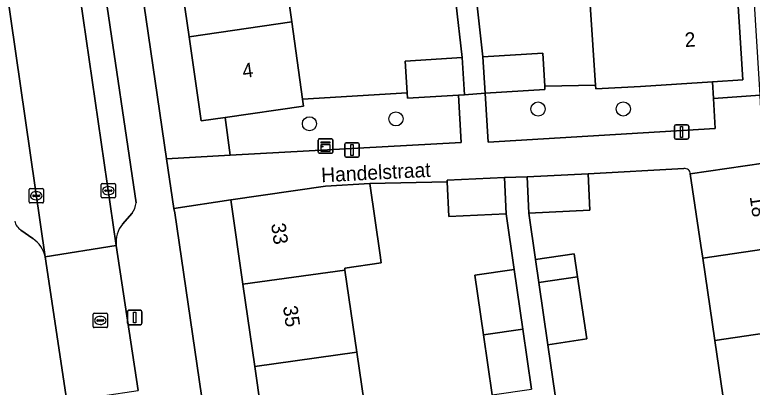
# Model space of a CAD drawing. Extents: x 159053 to 160042, y 380449 to 381423.
# Drawn here: x 159502.6 to 159553.7, y 381096.1 to 381122 of the extents above; entities that cross this region are included whole.
import ezdxf

# ---------------------------------------------------------------- set-up
doc = ezdxf.new("R2010")
doc.units = 0
for name, color, linetype in [('IMGEO_Boom', 7, 'Continuous'), ('IMGEO_Erf', 7, 'Continuous'), ('IMGEO_Groenvoorziening', 7, 'Continuous'), ('IMGEO_Kast', 7, 'Continuous'), ('IMGEO_Kolk', 7, 'Continuous'), ('IMGEO_Lichtmast', 7, 'Continuous'), ('IMGEO_Muur', 7, 'Continuous'), ('IMGEO_Openbare_ruimte_label', 7, 'Continuous'), ('IMGEO_Pand', 7, 'Continuous'), ('IMGEO_Pand_nummerreeks', 7, 'Continuous'), ('IMGEO_Parkeervlak_open', 7, 'Continuous'), ('IMGEO_Rijbaan_lokaal_open', 7, 'Continuous'), ('IMGEO_Rioolput', 7, 'Continuous'), ('IMGEO_Voetpad_open', 7, 'Continuous')]:
    doc.layers.add(name, color=color, linetype=linetype)

msp = doc.modelspace()

# ---------------------------------------------------------------- linework, layer by layer
at = {"layer": 'IMGEO_Boom'}
for centre in [(159538.87, 381115.424), (159544.774, 381115.428), (159523.044, 381114.405), (159529.034, 381114.74)]:
    msp.add_circle(centre, 0.489, dxfattribs=at)
at = {"layer": 'IMGEO_Erf'}
for points in [[(159550.971, 381169.356), (159549.763, 381169.232), (159550.135, 381163.361), (159550.497, 381157.642), (159550.86, 381151.923), (159551.222, 381146.203), (159551.585, 381140.483), (159551.947, 381134.763), (159552.31, 381129.044), (159552.672, 381123.324), (159553.044, 381117.453), (159550.953, 381117.314), (159551.022, 381116.161), (159554.244, 381116.384)], [(159513.074, 381131.819), (159512.258, 381137.51), (159511.442, 381143.203), (159510.626, 381148.894), (159509.811, 381154.586), (159508.995, 381160.278), (159508.158, 381166.116), (159505.308, 381165.647), (159513.151, 381111.974), (159517.559, 381112.218), (159517.211, 381114.836), (159515.542, 381114.597), (159514.705, 381120.436), (159513.889, 381126.127)], [(159523.361, 381069.092), (159522.54, 381074.791), (159521.719, 381080.49), (159520.898, 381086.189), (159520.077, 381091.888), (159519.256, 381097.587), (159518.435, 381103.287), (159517.592, 381109.137), (159513.655, 381108.522), (159513.71, 381108.241), (159526.177, 381022.796), (159529.951, 381023.347), (159529.108, 381029.197), (159528.287, 381034.896), (159527.466, 381040.595), (159526.645, 381046.294), (159525.824, 381051.994), (159525.003, 381057.693), (159524.182, 381063.392)]]:
    msp.add_lwpolyline(points, close=True, dxfattribs=at)
for points in [[(159521.415, 381124.399), (159521.825, 381121.458), (159522.57, 381116.116), (159529.804, 381116.555), (159529.669, 381118.745), (159533.608, 381118.989), (159533.179, 381122.819)], [(159534.619, 381123.006), (159535.054, 381119.038), (159539.2, 381119.287), (159539.336, 381117.01), (159542.849, 381117.078), (159542.479, 381122.648)], [(159548.973, 381111.298), (159542.343, 381110.931), (159542.465, 381108.417), (159538.231, 381108.211), (159538.695, 381104.994), (159541.371, 381105.387), (159541.6, 381103.804), (159542.24, 381099.492), (159539.547, 381099.095), (159540.051, 381095.601)], [(159552.461, 381064.685), (159556.157, 381065.231), (159555.317, 381070.924), (159554.476, 381076.617), (159553.635, 381082.311), (159552.794, 381088.004), (159551.954, 381093.697), (159551.113, 381099.39), (159550.272, 381105.084), (159550.14, 381105.98), (159549.41, 381110.926)], [(159535.698, 381095.613), (159535.095, 381099.786), (159534.499, 381103.914), (159537.227, 381104.308), (159536.669, 381108.173), (159532.696, 381107.98), (159532.58, 381110.378), (159527.214, 381110.255), (159527.927, 381105.307), (159528.006, 381104.757), (159525.483, 381104.394), (159525.501, 381104.268), (159526.322, 381098.568), (159527.143, 381092.869)]]:
    msp.add_lwpolyline(points, dxfattribs=at)
msp.add_arc((159549.04, 381110.934), 0.37, 358.6938, 100.4934, dxfattribs=at)
at = {"layer": 'IMGEO_Groenvoorziening'}
for points in [[(159535.204, 381116.531), (159535.416, 381113.117), (159551.145, 381114.07), (159551.022, 381116.161), (159550.953, 381117.314), (159545.959, 381116.983), (159542.866, 381116.817), (159542.849, 381117.078), (159539.336, 381117.01), (159539.35, 381116.78)], [(159533.367, 381116.393), (159529.828, 381116.175), (159529.804, 381116.555), (159522.57, 381116.116), (159522.64, 381115.614), (159517.211, 381114.836), (159517.559, 381112.218), (159533.549, 381113.102)]]:
    msp.add_lwpolyline(points, close=True, dxfattribs=at)
at = {"layer": 'IMGEO_Kast'}
for p, q in [((159523.654, 381112.432), (159523.654, 381113.273)), ((159523.654, 381113.273), (159523.654, 381112.432)), ((159523.729, 381113.357), (159524.57, 381113.357)), ((159524.57, 381113.357), (159523.729, 381113.357)), ((159524.654, 381113.282), (159524.654, 381112.441)), ((159524.654, 381112.441), (159524.654, 381113.282)), ((159524.579, 381112.357), (159523.738, 381112.357)), ((159523.738, 381112.357), (159524.579, 381112.357))]:
    msp.add_line(p, q, dxfattribs=at)
for points in [[(159523.849, 381113.147), (159524.449, 381113.147), (159524.449, 381113.062), (159523.849, 381113.062), (159523.849, 381113.147)], [(159523.849, 381112.972), (159524.449, 381112.972), (159524.449, 381112.483), (159523.849, 381112.483), (159523.849, 381112.972)]]:
    msp.add_lwpolyline(points, dxfattribs=at)
msp.add_circle((159523.933, 381112.821), 0.0377, dxfattribs=at)
for centre, start, end in [((159523.732, 381113.279), 92.4484, 184.2845), ((159523.732, 381113.279), 92.4484, 184.2845), ((159524.576, 381113.279), 2.4484, 94.2845), ((159524.576, 381113.279), 2.4484, 94.2845), ((159523.732, 381112.435), 182.4484, 274.2845), ((159523.732, 381112.435), 182.4484, 274.2845), ((159524.576, 381112.435), 272.4484, 4.2845), ((159524.576, 381112.435), 272.4484, 4.2845)]:
    msp.add_arc(centre, 0.0779, start, end, dxfattribs=at)
at = {"layer": 'IMGEO_Kolk'}
for p, q in [((159508.613, 381109.344), (159508.613, 381110.196)), ((159508.688, 381110.27), (159509.54, 381110.27)), ((159509.614, 381110.196), (159509.614, 381109.344)), ((159503.623, 381108.988), (159503.623, 381109.84)), ((159503.698, 381109.914), (159504.55, 381109.914)), ((159504.111, 381109.694), (159504.136, 381109.694)), ((159504.624, 381109.84), (159504.624, 381108.988)), ((159508.872, 381109.764), (159508.872, 381109.776)), ((159509.31, 381109.727), (159508.912, 381109.727)), ((159508.915, 381109.813), (159509.313, 381109.813)), ((159509.101, 381110.05), (159509.126, 381110.05)), ((159509.356, 381109.776), (159509.356, 381109.764)), ((159503.882, 381109.408), (159503.882, 381109.42)), ((159504.32, 381109.371), (159503.922, 381109.371)), ((159503.925, 381109.457), (159504.323, 381109.457)), ((159504.366, 381109.42), (159504.366, 381109.408)), ((159509.54, 381109.27), (159508.688, 381109.27)), ((159509.124, 381109.49), (159509.099, 381109.49)), ((159504.55, 381108.914), (159503.698, 381108.914)), ((159504.134, 381109.134), (159504.109, 381109.134))]:
    msp.add_line(p, q, dxfattribs=at)
for points in [[(159508.613, 381109.344), (159508.613, 381110.196)], [(159508.688, 381110.27), (159509.54, 381110.27)], [(159509.614, 381110.196), (159509.614, 381109.344)], [(159503.623, 381108.988), (159503.623, 381109.84)], [(159503.698, 381109.914), (159504.55, 381109.914)], [(159504.624, 381109.84), (159504.624, 381108.988)], [(159509.54, 381109.27), (159508.688, 381109.27)], [(159504.55, 381108.914), (159503.698, 381108.914)]]:
    msp.add_lwpolyline(points, dxfattribs=at)
for centre, radius, start, end in [((159508.69, 381110.194), 0.0765, 91.552, 178.448), ((159508.69, 381110.194), 0.0765, 91.552, 178.448), ((159509.538, 381110.194), 0.0765, 1.552, 88.448), ((159509.538, 381110.194), 0.0765, 1.552, 88.448), ((159503.7, 381109.838), 0.0765, 91.552, 178.448), ((159503.7, 381109.838), 0.0765, 91.552, 178.448), ((159504.548, 381109.838), 0.0765, 1.552, 88.448), ((159504.548, 381109.838), 0.0765, 1.552, 88.448), ((159508.912, 381109.773), 0.0403, 85.8775, 175.7526), ((159508.909, 381109.763), 0.0366, 178.938, 274.7102), ((159509.313, 381109.77), 0.043, 264.8664, 352.4533), ((159509.317, 381109.775), 0.0386, 1.7309, 96.639), ((159503.922, 381109.417), 0.0403, 85.8775, 175.7526), ((159503.919, 381109.407), 0.0366, 178.938, 274.7102), ((159504.323, 381109.414), 0.043, 264.8664, 352.4533), ((159504.327, 381109.419), 0.0386, 1.7309, 96.639), ((159508.69, 381109.346), 0.0765, 181.552, 268.448), ((159508.69, 381109.346), 0.0765, 181.552, 268.448), ((159509.538, 381109.346), 0.0765, 271.552, 358.448), ((159509.538, 381109.346), 0.0765, 271.552, 358.448), ((159503.7, 381108.99), 0.0765, 181.552, 268.448), ((159503.7, 381108.99), 0.0765, 181.552, 268.448), ((159504.548, 381108.99), 0.0765, 271.552, 358.448), ((159504.548, 381108.99), 0.0765, 271.552, 358.448)]:
    msp.add_arc(centre, radius, start, end, dxfattribs=at)
for centre, major_axis, ratio, start_param, end_param in [((159504.11, 381109.414), (-0.387, 0.002), 0.722429, 4.712389, 7.853982), ((159504.135, 381109.414), (-0.39, 0.002), 0.717154, 1.570796, 4.712389), ((159509.1, 381109.77), (-0.387, 0.002), 0.722429, 4.712389, 7.853982), ((159509.125, 381109.77), (-0.39, 0.002), 0.717154, 1.570796, 4.712389)]:
    msp.add_ellipse(centre, major_axis=major_axis, ratio=ratio, start_param=start_param, end_param=end_param, dxfattribs=at)
at = {"layer": 'IMGEO_Lichtmast'}
for p, q in [((159548.412, 381114.329), (159549.202, 381114.329)), ((159549.202, 381114.329), (159548.412, 381114.329)), ((159548.312, 381113.429), (159548.312, 381114.229)), ((159548.312, 381114.229), (159548.312, 381113.429)), ((159549.302, 381114.229), (159549.302, 381113.429)), ((159549.302, 381113.429), (159549.302, 381114.229)), ((159549.202, 381113.329), (159548.412, 381113.329)), ((159548.412, 381113.329), (159549.202, 381113.329)), ((159525.493, 381112.185), (159525.493, 381112.985)), ((159525.493, 381112.985), (159525.493, 381112.185)), ((159525.593, 381113.085), (159526.383, 381113.085)), ((159526.383, 381113.085), (159525.593, 381113.085)), ((159526.483, 381112.985), (159526.483, 381112.185)), ((159526.483, 381112.185), (159526.483, 381112.985)), ((159526.383, 381112.085), (159525.593, 381112.085)), ((159525.593, 381112.085), (159526.383, 381112.085)), ((159510.441, 381100.58), (159510.441, 381101.38)), ((159510.441, 381101.38), (159510.441, 381100.58)), ((159510.541, 381101.48), (159511.331, 381101.48)), ((159511.331, 381101.48), (159510.541, 381101.48)), ((159511.431, 381101.38), (159511.431, 381100.58)), ((159511.431, 381100.58), (159511.431, 381101.38)), ((159511.331, 381100.48), (159510.541, 381100.48)), ((159510.541, 381100.48), (159511.331, 381100.48))]:
    msp.add_line(p, q, dxfattribs=at)
for points in [[(159548.732, 381114.204), (159548.882, 381114.204), (159548.882, 381113.454), (159548.732, 381113.454), (159548.732, 381114.204)], [(159525.913, 381112.96), (159526.063, 381112.96), (159526.063, 381112.21), (159525.913, 381112.21), (159525.913, 381112.96)], [(159510.861, 381101.355), (159511.011, 381101.355), (159511.011, 381100.605), (159510.861, 381100.605), (159510.861, 381101.355)]]:
    msp.add_lwpolyline(points, dxfattribs=at)
for centre, start, end in [((159548.412, 381114.229), 90, 180), ((159548.412, 381114.229), 90, 180), ((159549.202, 381114.229), 0, 90), ((159549.202, 381114.229), 360, 90), ((159548.412, 381113.429), 180, 270), ((159548.412, 381113.429), 180, 270), ((159549.202, 381113.429), 270, 0), ((159549.202, 381113.429), 270, 0), ((159525.593, 381112.985), 90, 180), ((159525.593, 381112.985), 90, 180), ((159526.383, 381112.985), 0, 90), ((159526.383, 381112.985), 360, 90), ((159525.593, 381112.185), 180, 270), ((159525.593, 381112.185), 180, 270), ((159526.383, 381112.185), 270, 0), ((159526.383, 381112.185), 270, 0), ((159510.541, 381101.38), 90, 180), ((159510.541, 381101.38), 90, 180), ((159511.331, 381101.38), 0, 90), ((159511.331, 381101.38), 360, 90), ((159510.541, 381100.58), 180, 270), ((159510.541, 381100.58), 180, 270), ((159511.331, 381100.58), 270, 0), ((159511.331, 381100.58), 270, 0)]:
    msp.add_arc(centre, 0.1, start, end, dxfattribs=at)
at = {"layer": 'IMGEO_Muur'}
for points in [[(159542.343, 381110.931), (159548.973, 381111.298)], [(159527.214, 381110.255), (159532.58, 381110.378)]]:
    msp.add_lwpolyline(points, dxfattribs=at)
msp.add_arc((159549.04, 381110.934), 0.37, 358.6938, 100.4934, dxfattribs=at)
at = {"layer": 'IMGEO_Pand'}
for points in [[(159521.03, 381127.153), (159513.889, 381126.127), (159514.705, 381120.436), (159521.825, 381121.458), (159521.415, 381124.399), (159523.729, 381124.732), (159523.345, 381127.485)], [(159545.56, 381122.852), (159542.479, 381122.648), (159542.849, 381117.078), (159542.866, 381116.817), (159545.959, 381116.983), (159550.953, 381117.314), (159553.044, 381117.453), (159552.672, 381123.324)], [(159514.705, 381120.436), (159515.542, 381114.597), (159517.211, 381114.836), (159522.64, 381115.614), (159522.57, 381116.116), (159521.825, 381121.458)], [(159533.608, 381118.989), (159529.669, 381118.745), (159529.804, 381116.555), (159529.828, 381116.175), (159533.367, 381116.393), (159533.767, 381116.418)], [(159535.054, 381119.038), (159535.204, 381116.531), (159539.35, 381116.78), (159539.336, 381117.01), (159539.2, 381119.287)], [(159556.453, 381111.966), (159554.494, 381111.677), (159549.41, 381110.926), (159550.14, 381105.98), (159550.272, 381105.084), (159557.316, 381106.124)], [(159538.109, 381110.726), (159538.231, 381108.211), (159542.465, 381108.417), (159542.343, 381110.931)], [(159518.435, 381103.287), (159525.501, 381104.268), (159525.483, 381104.394), (159528.006, 381104.757), (159527.927, 381105.307), (159527.214, 381110.255), (159524.15, 381110.082), (159517.592, 381109.137)], [(159536.669, 381108.173), (159536.547, 381110.685), (159532.574, 381110.493), (159532.58, 381110.378), (159532.696, 381107.98)], [(159551.113, 381099.39), (159558.156, 381100.43), (159557.316, 381106.124), (159550.272, 381105.084)], [(159538.695, 381104.994), (159538.924, 381103.409), (159541.6, 381103.804), (159541.371, 381105.387)], [(159518.435, 381103.287), (159519.256, 381097.587), (159526.322, 381098.568), (159525.501, 381104.268)], [(159535.095, 381099.786), (159537.825, 381100.165), (159537.227, 381104.308), (159534.499, 381103.914)], [(159541.6, 381103.804), (159538.924, 381103.409), (159539.547, 381099.095), (159542.24, 381099.492)], [(159535.095, 381099.786), (159535.698, 381095.613), (159538.426, 381096.007), (159537.825, 381100.165)], [(159551.954, 381093.697), (159558.997, 381094.737), (159558.156, 381100.43), (159551.113, 381099.39)], [(159520.077, 381091.888), (159527.143, 381092.869), (159526.322, 381098.568), (159519.256, 381097.587)]]:
    msp.add_lwpolyline(points, close=True, dxfattribs=at)
at = {"layer": 'IMGEO_Parkeervlak_open'}
for points in [[(159502.212, 381166.735), (159501.264, 381167.397), (159500.612, 381168.186), (159500.704, 381167.556), (159509.667, 381105.969)], [(159504.739, 381105.188), (159495.83, 381166.836)], [(159511.034, 381108.925), (159508.839, 381123.764)], [(159510.095, 381107.442), (159510.756, 381108.202)], [(159503.06, 381107.03), (159503.894, 381106.443)]]:
    msp.add_lwpolyline(points, dxfattribs=at)
for centre, radius, start, end in [((159509.71, 381109.019), 1.327, 322.0034, 355.9322), ((159503.669, 381107.901), 1.063, 193.1745, 235.0423), ((159511.552, 381106.22), 1.901, 140.0101, 187.586), ((159502.795, 381104.791), 1.984, 11.535, 56.3703)]:
    msp.add_arc(centre, radius, start, end, dxfattribs=at)
at = {"layer": 'IMGEO_Rijbaan_lokaal_open'}
for points in [[(159500.704, 381167.556), (159495.83, 381166.836), (159504.739, 381105.188), (159509.667, 381105.969)], [(159511.184, 381095.915), (159509.667, 381105.969), (159504.739, 381105.188), (159506.23, 381095.173)]]:
    msp.add_lwpolyline(points, close=True, dxfattribs=at)
at = {"layer": 'IMGEO_Rioolput'}
for p, q in [((159508.058, 381100.351), (159508.058, 381101.203)), ((159508.133, 381101.277), (159508.985, 381101.277)), ((159508.546, 381101.057), (159508.571, 381101.057)), ((159509.059, 381101.203), (159509.059, 381100.351)), ((159508.317, 381100.771), (159508.317, 381100.783)), ((159508.755, 381100.734), (159508.357, 381100.734)), ((159508.36, 381100.82), (159508.758, 381100.82)), ((159508.569, 381100.497), (159508.544, 381100.497)), ((159508.801, 381100.783), (159508.801, 381100.771)), ((159508.985, 381100.277), (159508.133, 381100.277))]:
    msp.add_line(p, q, dxfattribs=at)
for points in [[(159508.058, 381100.351), (159508.058, 381101.203)], [(159508.133, 381101.277), (159508.985, 381101.277)], [(159509.059, 381101.203), (159509.059, 381100.351)], [(159508.985, 381100.277), (159508.133, 381100.277)]]:
    msp.add_lwpolyline(points, dxfattribs=at)
for centre, radius, start, end in [((159508.135, 381101.201), 0.0765, 91.552, 178.448), ((159508.135, 381101.201), 0.0765, 91.552, 178.448), ((159508.983, 381101.201), 0.0765, 1.552, 88.448), ((159508.983, 381101.201), 0.0765, 1.552, 88.448), ((159508.357, 381100.78), 0.0403, 85.8775, 175.7526), ((159508.354, 381100.77), 0.0366, 178.938, 274.7102), ((159508.758, 381100.777), 0.043, 264.8664, 352.4533), ((159508.762, 381100.782), 0.0386, 1.7309, 96.639), ((159508.135, 381100.353), 0.0765, 181.552, 268.448), ((159508.135, 381100.353), 0.0765, 181.552, 268.448), ((159508.983, 381100.353), 0.0765, 271.552, 358.448), ((159508.983, 381100.353), 0.0765, 271.552, 358.448)]:
    msp.add_arc(centre, radius, start, end, dxfattribs=at)
for centre, major_axis, ratio, start_param, end_param in [((159508.545, 381100.777), (-0.387, 0.002), 0.722429, 4.712389, 7.853982), ((159508.57, 381100.777), (-0.39, 0.002), 0.717154, 1.570796, 4.712389)]:
    msp.add_ellipse(centre, major_axis=major_axis, ratio=ratio, start_param=start_param, end_param=end_param, dxfattribs=at)
at = {"layer": 'IMGEO_Voetpad_open'}
for points in [[(159536.881, 380989.854), (159536.416, 380989.716), (159536.175, 380990.447), (159531.838, 381003.607), (159526.805, 381019.287), (159526.692, 381019.269), (159526.177, 381022.796), (159513.71, 381108.241), (159513.655, 381108.522), (159513.151, 381111.974), (159505.308, 381165.647), (159502.772, 381165.23), (159505.28, 381148.066)], [(159528.842, 381161.542), (159529.394, 381156.614), (159529.939, 381151.75), (159530.588, 381145.953), (159531.03, 381142.008), (159531.388, 381138.809), (159531.953, 381133.764), (159532.299, 381130.679), (159532.642, 381127.619), (159533.179, 381122.819), (159533.608, 381118.989), (159533.767, 381116.418), (159535.204, 381116.531), (159535.054, 381119.038), (159534.619, 381123.006), (159534.077, 381127.942), (159533.45, 381133.652), (159532.824, 381139.363), (159532.359, 381143.597), (159532.024, 381146.655), (159531.57, 381150.786), (159531.123, 381154.861), (159530.756, 381158.212), (159530.317, 381162.208)], [(159508.839, 381123.764), (159511.034, 381108.925)], [(159554.244, 381116.384), (159551.022, 381116.161), (159551.145, 381114.07), (159535.416, 381113.117), (159535.204, 381116.531), (159533.767, 381116.418), (159533.367, 381116.393), (159533.549, 381113.102), (159517.559, 381112.218), (159513.151, 381111.974), (159513.655, 381108.522), (159517.592, 381109.137), (159524.15, 381110.082), (159527.214, 381110.255), (159532.58, 381110.378), (159532.574, 381110.493), (159536.547, 381110.685), (159538.109, 381110.726), (159542.343, 381110.931), (159548.973, 381111.298)], [(159549.41, 381110.926), (159554.494, 381111.677), (159554.244, 381116.384)], [(159540.051, 381095.601), (159539.547, 381099.095), (159538.924, 381103.409), (159538.695, 381104.994), (159538.231, 381108.211), (159538.109, 381110.726), (159536.547, 381110.685), (159536.669, 381108.173), (159537.227, 381104.308), (159537.825, 381100.165), (159538.426, 381096.007)], [(159510.756, 381108.202), (159510.095, 381107.442)], [(159503.894, 381106.443), (159503.06, 381107.03)], [(159509.667, 381105.969), (159511.184, 381095.915)], [(159506.251, 381095.031), (159506.23, 381095.173), (159504.739, 381105.188)]]:
    msp.add_lwpolyline(points, dxfattribs=at)
for centre, radius, start, end in [((159549.04, 381110.934), 0.37, 358.6938, 100.4934), ((159509.71, 381109.019), 1.327, 322.0034, 355.9322), ((159503.669, 381107.901), 1.063, 193.1745, 235.0423), ((159511.552, 381106.22), 1.901, 140.0101, 187.586), ((159502.795, 381104.791), 1.984, 11.535, 56.3703)]:
    msp.add_arc(centre, radius, start, end, dxfattribs=at)

# ---------------------------------------------------------------- texts
at = {"layer": 'IMGEO_Openbare_ruimte_label'}
msp.add_text('Handelstraat', height=1, rotation=2.8653, dxfattribs=at).set_placement((159523.877, 381110.348))
at = {"layer": 'IMGEO_Pand_nummerreeks'}
for s, rotation, p in [('2', 3.7953, (159549.059, 381119.714)), ('4', 8.1538, (159518.462, 381117.56)), ('18', 278.3994, (159553.523, 381109.356)), ('33', 278.1977, (159520.38, 381107.455)), ('35', 278.1977, (159521.204, 381101.736))]:
    msp.add_text(s, height=1, rotation=rotation, dxfattribs=at).set_placement(p)

doc.saveas('drawing.dxf')
